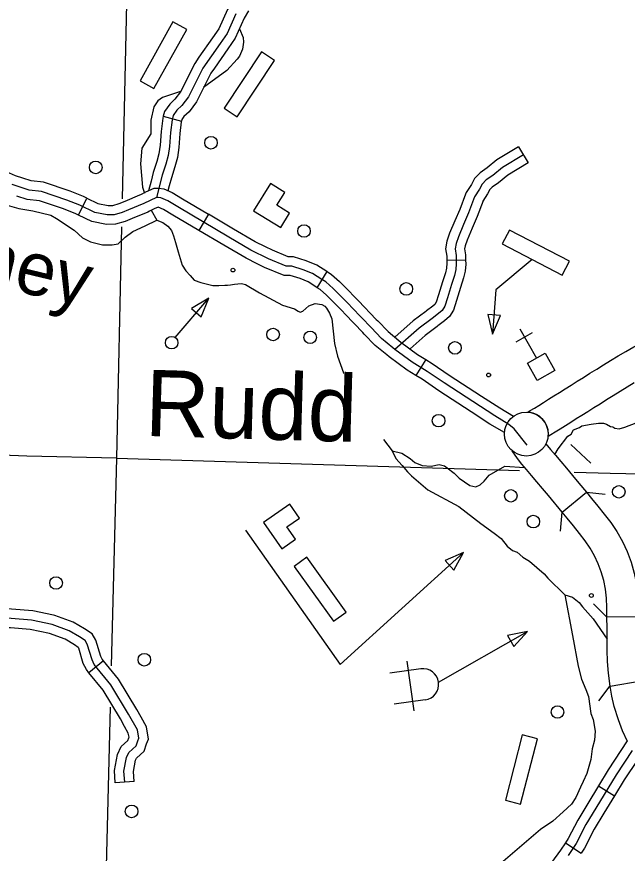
# Model space of a CAD drawing. Extents: x 653372 to 905732, y 627442 to 787275.
# Drawn here: x 869871 to 874712, y 684386 to 691020 of the extents above; entities that cross this region are included whole.
import ezdxf

# ---------------------------------------------------------------- set-up
doc = ezdxf.new("R2010")
doc.units = 0
for name, color, linetype in [('Level 11', 7, 'Continuous'), ('Level 24', 7, 'Continuous'), ('Level 31', 7, 'Continuous'), ('Level 32', 7, 'Continuous'), ('Level 35', 7, 'Continuous'), ('Level 37', 7, 'Continuous'), ('Level 45', 7, 'Continuous'), ('Level 5', 7, 'Continuous'), ('Level 56', 7, 'Continuous'), ('Level 57', 7, 'Continuous'), ('Level 58', 7, 'Continuous')]:
    doc.layers.add(name, color=color, linetype=linetype)

msp = doc.modelspace()

# ---------------------------------------------------------------- linework, layer by layer
at = {"layer": 'Level 11'}
for points in [[(873922.9, 687883.9), (873943.1, 687896.2), (873976.6, 687916.3), (874011.5, 687937.5), (874048.7, 687960.7), (874088.3, 687985.8), (874130.7, 688012.8), (874175.2, 688040.7), (874220.5, 688069.2), (874267.3, 688098.3), (874315.4, 688128.4), (874365.3, 688159.5), (874416.9, 688191.7), (874470.1, 688224.7), (874524.4, 688258.5), (874580.4, 688293.7), (874639.1, 688329.7), (874700.4, 688365.5), (874763.3, 688400.4), (874827.2, 688434.4), (874892.2, 688467.4), (874958.4, 688499.6), (875026.4, 688530.6)], [(874767.1, 688116.2), (874711.6, 688082.1), (874656.3, 688047.5), (874601.6, 688013.3), (874548.4, 687980.3), (874497, 687948.3), (874447.2, 687917.2), (874399.1, 687887.2), (874352.6, 687858.2), (874307.5, 687829.8), (874263.8, 687802.5), (874221.8, 687775.7), (874181.1, 687749.9), (874141.9, 687725.5), (874105.3, 687703.2), (874085.5, 687691.4), (874087, 687714.7), (874083.4, 687744.9), (874072.8, 687778.5), (874058.2, 687805.2), (874037.2, 687830.2), (874016, 687850.7), (873991.4, 687866.1), (873967.3, 687875.1), (873943.2, 687882.2), (873922.9, 687883.9)], [(874067.8, 687631.4), (874103.7, 687588.6), (874143, 687541.9), (874185, 687492.7), (874230.2, 687439), (874278.1, 687381.4), (874327.8, 687321.7), (874388.7, 687248)], [(874196.6, 687089.8), (874086.7, 687222.2), (874039.4, 687279.2), (873995.1, 687331.7), (873953.1, 687381), (873913.1, 687428.4), (873876.1, 687472.5), (873841.6, 687514.9), (873799.4, 687577.2)], [(874799.8, 686261.2), (874550.9, 686258.5), (874550.1, 686334.4), (874547.1, 686409.7), (874539, 686480.7), (874525.5, 686549.5), (874506.4, 686616.6), (874482.1, 686681.8), (874452.8, 686744.7), (874418.8, 686804.5), (874379.6, 686862.3), (874334.5, 686920.6), (874285.5, 686980.9), (874235.8, 687042.1), (874196.6, 687089.8), (874388.7, 687248)], [(874388.7, 687248), (874428.6, 687199.7), (874478.8, 687137.8), (874529.5, 687075.3), (874581.2, 687008.6), (874630.4, 686936.1), (874674.3, 686858.8), (874711.9, 686777.9), (874743.1, 686694.3), (874767.7, 686607.6), (874785.2, 686518.9), (874795.4, 686428.9), (874799, 686340.8), (874799.8, 686261.2)], [(874576.4, 685711.6), (874562.9, 685813.9), (874556, 685906.5), (874553.2, 685997.3), (874552.5, 686084.8), (874552, 686169.7), (874550.9, 686258.5)], [(874714.9, 685271.4), (874675.5, 685357.1), (874641.9, 685444.7), (874607.8, 685549), (874591, 685630.7), (874576.4, 685711.6), (874821.8, 685753.3)]]:
    msp.add_lwpolyline(points, dxfattribs=at)
at = {"layer": 'Level 24'}
msp.add_circle((873912.3, 687710), 174.2, dxfattribs=at)
at = {"layer": 'Level 31'}
for p, q in [((870361.8, 689445.8), (870426.5, 689580.4)), ((871391.9, 689453.4), (871315.8, 689324.9)), ((872254.6, 688870.4), (872332.1, 688998.1)), ((872332.1, 688998.1), (872332.1, 688998.1)), ((873114.8, 688301.7), (873036.5, 688174.5))]:
    msp.add_line(p, q, dxfattribs=at)
for points in [[(869918.4, 689739.5), (869861.5, 689758.5), (869791.3, 689788.3), (869695.7, 689838.2), (869453, 689959.2)], [(870426.5, 689580.5), (870400.5, 689593), (870294.4, 689635.7), (870083.5, 689707), (869986, 689717), (869918.4, 689739.5)], [(873919, 687622.7), (873815.4, 687751.7), (873773.8, 687786.9), (873661.7, 687853.2), (873259.6, 688115.1), (873125.6, 688207.3), (873008, 688279.8), (872870.6, 688380.1), (872853, 688394.9), (872764.9, 688467.3), (872680.6, 688554.9), (872528.5, 688714.3), (872503.7, 688738.9), (872439.2, 688805.4), (872379.7, 688865.1), (872323.3, 688916.1), (872291.6, 688935.3), (872216.4, 688983.4), (872142.4, 689012.8), (872053, 689040.9), (872007, 689042.3), (871867.4, 689099.1), (871726.4, 689169.6), (871552.3, 689271.7), (871147.8, 689511.1), (871068.3, 689558.5), (871014.5, 689582.2), (870992.5, 689586.3), (870978.8, 689585.8), (870928, 689563.4), (870878.7, 689538.4), (870758.1, 689487.4), (870706.5, 689466.8), (870643.8, 689449.2), (870589.3, 689447.4), (870491.7, 689466.3), (870370.3, 689524.6), (870268.5, 689565.6), (870067.6, 689633.6), (869970.3, 689643.6), (869835, 689688.6)], [(870426.5, 689580.4), (870515.3, 689537.8), (870595.2, 689522.3), (870632.3, 689523.6), (870682.5, 689537.6), (870729.7, 689556.5), (870847.3, 689606.2), (870855.6, 689610.4)], [(870855.6, 689610.4), (870896, 689631), (870961.9, 689660), (870998, 689661.2), (871036.6, 689654.1), (871102.6, 689625), (871185.9, 689575.3), (871391.9, 689453.4)], [(870361.8, 689445.8), (870340.1, 689456.3), (870242.6, 689495.5), (870051.6, 689560.2), (869954.5, 689570.1), (869871.2, 689597.8)], [(870923.1, 689477.2), (870910.2, 689470.7), (870786.5, 689418.3), (870730.4, 689395.9), (870655.3, 689374.9), (870583.4, 689372.5), (870468, 689394.8), (870361.8, 689445.8)], [(871315.8, 689324.9), (871109.6, 689446.9), (871034, 689492.1), (870992.6, 689510.3), (870959.9, 689495.9), (870923.1, 689477.2)], [(871843.2, 689194.7), (871762.1, 689235.2), (871590.2, 689336), (871391.9, 689453.4)], [(871776.4, 689061.1), (871690.8, 689103.9), (871514.4, 689207.3), (871315.8, 689324.9)], [(872332.1, 688998.1), (872331.2, 688998.6), (872250.6, 689050.2), (872167.4, 689083.2), (872065.5, 689115.3), (872022.7, 689116.5), (871898.2, 689167.2), (871843.2, 689194.7)], [(872254.5, 688870.5), (872252.1, 688871.9), (872182.2, 688916.7), (872117.4, 688942.4), (872040.5, 688966.6), (871991.4, 688968), (871836.6, 689031), (871776.4, 689061.1)], [(872332.1, 688998.1), (872368.1, 688976.2), (872431.2, 688919.2), (872492.5, 688857.8), (872556.8, 688791.4), (872581.8, 688766.6), (872722.5, 688619.1)], [(872614.4, 688516.1), (872475.3, 688662), (872450.6, 688686.3), (872386, 688753.1), (872328.2, 688810.9), (872278.4, 688855.9), (872254.6, 688870.4)], [(872722.5, 688619.1), (872734.5, 688606.6), (872815.6, 688522.2), (872900.7, 688452.4), (872916.7, 688438.9), (873049.7, 688341.8), (873114.8, 688301.7)], [(873036.5, 688174.5), (872966.3, 688217.7), (872824.5, 688321.3), (872805.3, 688337.5), (872714.1, 688412.4), (872626.6, 688503.2), (872614.4, 688516.1)], [(873114.8, 688301.7), (873166.4, 688269.9), (873301.2, 688177.2), (873555.4, 688011.6)], [(873473.9, 687886.4), (873218.1, 688053.1), (873084.8, 688144.8), (873036.5, 688174.5)], [(873555.4, 688011.6), (873701.1, 687916.7), (873811, 687851.7)], [(873738.4, 687721.1), (873622.3, 687789.7), (873473.9, 687886.4)]]:
    msp.add_lwpolyline(points, dxfattribs=at)
at = {"layer": 'Level 32'}
for p, q in [((874484.1, 684920.5), (874611.3, 684842.3)), ((874221.7, 684468.8), (874345.6, 684385.5))]:
    msp.add_line(p, q, dxfattribs=at)
for points in [[(874712.4, 685276), (874561.9, 685047.2), (874484.1, 684920.5)], [(874751.4, 685199.3), (874625, 685007.1), (874462.4, 684742.6), (874385.1, 684612.5), (874308, 684463.4), (874244, 684368.2)], [(874795, 685129.8), (874688, 684967), (874611.3, 684842.3)], [(874484.1, 684920.5), (874398.5, 684781.3), (874319.8, 684648.8), (874243.6, 684501.5), (874221.7, 684468.8)], [(874611.3, 684842.3), (874526.4, 684704), (874450.4, 684576.3), (874372.4, 684425.3), (874345.6, 684385.5)], [(874221.7, 684468.8), (874182.9, 684411.1), (874060.9, 684244.6), (874034.5, 684206.4), (874002, 684143.5), (873979.8, 684085.3), (873951.9, 683998.5)]]:
    msp.add_lwpolyline(points, dxfattribs=at)
at = {"layer": 'Level 35'}
for points in [[(871637.6, 690924.2), (871666.3, 690853.5), (871669.5, 690817.5), (871661.4, 690761.9), (871637.3, 690707.6), (871619.8, 690683.1), (871536.2, 690594.2), (871353.3, 690457.5)], [(871170.5, 690425.6), (871027.9, 690380.3), (870991.2, 690353.1), (870959.1, 690305.3), (870935.2, 690200.1), (870934.5, 690166.1), (870935.6, 690091), (870864.3, 689977.7), (870852.6, 689852.6), (870868.2, 689668.7), (870884.3, 689620.1)], [(869651.2, 689561.9), (869707.3, 689545.4), (869776.3, 689531.5), (869889.1, 689498.5), (869998.4, 689481.2), (870142.3, 689445.8), (870185.9, 689419.9), (870326.7, 689326.1)], [(870937.7, 689486.1), (870981.8, 689406.1)], [(870326.7, 689326.1), (870391.6, 689265.2), (870455.9, 689233.9), (870550.6, 689210.7), (870628.9, 689210.2), (870675.1, 689219.1), (870731.4, 689271), (870792.3, 689315.2), (870888.5, 689361.1), (870981.8, 689406.1), (871030.3, 689388.1), (871069.4, 689357.4), (871097.1, 689323.5), (871113.9, 689280.9), (871129.6, 689229)], [(871129.6, 689229), (871152, 689154.7), (871182.7, 689048.4), (871211.1, 689003.8), (871245.3, 688968.2), (871278.7, 688931.4), (871330.1, 688912.4), (871425.5, 688887.4), (871472.8, 688887.7), (871520.2, 688891.7), (871542.7, 688890.8), (871566.6, 688893.5), (871599.1, 688899.4), (871625.3, 688902.3), (871654.1, 688904.2), (871686.2, 688894.8), (871795, 688830.3), (871979.4, 688731.5), (872074.5, 688703.8), (872102, 688683.3), (872117.8, 688677.9), (872139.9, 688684.4), (872187.6, 688726.3), (872236.8, 688744.2), (872291.5, 688736.1), (872313.2, 688723.6), (872328.8, 688708.4), (872351.8, 688668), (872369.8, 688622.8), (872391.3, 688428.3), (872413.9, 688327.1), (872461.2, 688196.3), (872462.5, 688191.3)], [(874136.9, 687549.1), (874165.5, 687592.2), (874239.9, 687692.6), (874268.3, 687709), (874287.3, 687742.4), (874332.5, 687761.6), (874353, 687775.1), (874427, 687787.4), (874483.6, 687796.1), (874524.7, 687797.4), (874547.5, 687789.1), (874579.9, 687770), (874596.7, 687767.9), (874614.4, 687756.6), (874647.1, 687751.6), (874692.3, 687764.1), (874782.7, 687798)], [(872779.3, 687667.4), (872848.2, 687575.9), (872877.7, 687515), (872927.4, 687461.1), (872969, 687409.6)], [(872848.2, 687575.9), (872926, 687558.3), (872991.1, 687515.5), (873027.7, 687483.8), (873085.2, 687460.9), (873156.2, 687456.3), (873221.3, 687468), (873263.5, 687458.3), (873285.6, 687443.3), (873338.8, 687399.2), (873380.2, 687360.5), (873463.7, 687301.9), (873512.7, 687292), (873545.5, 687308), (873577, 687336.1), (873618.5, 687383.2), (873742, 687454.3), (873898.6, 687445.7)], [(872969, 687409.6), (873001.3, 687379.1), (873130.7, 687268.8), (873377.9, 687136.4), (873550.3, 687001.2), (873657, 686923.2), (873711.4, 686881), (873761, 686821.2), (873803.7, 686787.3), (873839.4, 686774.6), (873883.1, 686734.4), (873936.6, 686702.2), (874052.3, 686602), (874081.5, 686566.6), (874216.6, 686435.2), (874278.9, 686415.6), (874331.5, 686373.1), (874358.7, 686339), (874441.7, 686245.1), (874552.5, 686083.9)], [(874216.6, 686435.2), (874277.4, 686113.1), (874323, 685868.1), (874349.8, 685765.9), (874383, 685685.5), (874406.2, 685629.2), (874423.3, 685493.7), (874442.5, 685447.1), (874457.9, 685354.3), (874452.4, 685282.1), (874435.1, 685212.7), (874424.2, 685129.9), (874392.1, 685018.4), (874362.2, 684954.6), (874341.3, 684909.2), (874304.9, 684828.8), (874269.4, 684775.2), (874204.7, 684713.4), (874122.4, 684640.2), (874023.5, 684574.9), (873728.9, 684320.5)]]:
    msp.add_lwpolyline(points, dxfattribs=at)
at = {"layer": 'Level 37'}
for points in [[(874388.7, 687248.1), (874537.4, 687233.8)], [(874182.3, 686941.1), (874196.6, 687089.8)], [(874550.9, 686258.4), (874444.2, 686362.8)], [(874487.1, 685594.1), (874576, 685714.1)]]:
    msp.add_lwpolyline(points, dxfattribs=at)
at = {"layer": 'Level 45'}
for p, q in [((871033, 690230.1), (871177.4, 690192.1)), ((873850.1, 689988.6), (873927.5, 689860.9)), ((873281.3, 689088.1), (873430.6, 689091.6)), ((870558.8, 685912.2), (870443.4, 685817.4)), ((870801.7, 684953.5), (870652.7, 684944.3))]:
    msp.add_line(p, q, dxfattribs=at)
for points in [[(871582.6, 691143.5), (871542.5, 691077.4), (871473.7, 690923.4), (871422.9, 690851), (871316.3, 690697.8)], [(871710.3, 691066), (871675, 691007.9), (871604.3, 690849.4), (871545.4, 690765.4), (871438.9, 690612.5)], [(871608.7, 691042.7), (871539, 690886.4), (871484.1, 690808.2), (871346.9, 690611), (871232.9, 690384.5), (871181.5, 690314.6), (871140.3, 690277.5), (871111.8, 690236.4), (871102.4, 690200.6), (871090.7, 690102.1), (871081.6, 689991.7), (871071.8, 689918.7), (871053.7, 689850.2), (871025.6, 689762.5), (870978.8, 689585.8)], [(871316.3, 690697.8), (871282.6, 690649.3), (871169.1, 690423.7), (871125.9, 690365), (871083.9, 690327.2), (871042.9, 690268.1), (871033, 690230.1)], [(871438.9, 690612.5), (871411.2, 690572.7), (871296.8, 690345.3), (871237.2, 690264.3), (871196.8, 690227.8), (871180.7, 690204.6), (871177.4, 690192.1)], [(871033, 690230.1), (871028.9, 690214.5), (871016.4, 690109.6), (871007.3, 689999.7), (870998.4, 689933.3), (870982, 689871.2), (870953.9, 689783.4), (870936, 689715.6)], [(871177.4, 690192.1), (871175.9, 690186.6), (871165, 690094.6), (871155.9, 689983.6), (871145.2, 689904.1), (871125.4, 689829.3), (871097.3, 689741.5), (871080.3, 689677.4)], [(873850.1, 689988.6), (873679.3, 689885.1), (873600.9, 689821.1), (873544.9, 689782.5), (873501, 689736.4), (873476.2, 689690.1), (873434.2, 689625.7), (873429.4, 689612.7)], [(873888.8, 689924.7), (873722.5, 689823.9), (873645.8, 689761.4), (873593.6, 689725.4), (873562.1, 689692.3), (873540.5, 689652), (873501.3, 689591.8), (873453.3, 689463.7), (873413.3, 689372.9), (873373, 689275.3), (873354.5, 689222.1), (873347.2, 689178.1), (873355.1, 689125.9), (873356.6, 689061.1), (873351.9, 689014.4), (873342.1, 688968.7), (873317.8, 688895.3), (873287.6, 688790.6), (873265.3, 688724.8), (873243.8, 688689.8), (873216.7, 688665.9), (873165.4, 688627.4), (873062.7, 688549.4), (872870.6, 688380.1)], [(873927.5, 689860.9), (873765.6, 689762.7), (873690.6, 689701.6), (873642.4, 689668.3), (873623.1, 689648.1), (873604.8, 689613.9), (873568.3, 689557.9), (873569.2, 689560.3)], [(870936, 689715.6), (870915.9, 689639.7)], [(871080.3, 689677.4), (871070.3, 689639.3)], [(873429.4, 689612.7), (873384.2, 689491.9), (873344.6, 689402.2), (873303.2, 689301.8), (873281.8, 689240.6), (873271.6, 689178.5), (873280.6, 689119.4), (873281.3, 689088.1)], [(873569.2, 689560.3), (873522.5, 689435.5), (873482, 689343.6), (873442.8, 689248.7), (873427.1, 689203.6), (873422.8, 689177.6), (873429.6, 689132.4), (873430.6, 689091.6)], [(873281.3, 689088.1), (873281.9, 689064), (873278, 689026.1), (873269.9, 688988.3), (873246.5, 688917.4), (873216.3, 688812.9), (873197.2, 688756.7), (873186, 688738.4), (873169.5, 688723.9), (873120.4, 688687), (873115.3, 688683.1)], [(873430.6, 689091.6), (873431.4, 689058.2), (873425.8, 689002.7), (873414.2, 688949.1), (873389.2, 688873.2), (873358.8, 688768.2), (873333.3, 688692.8), (873301.6, 688641.3), (873264, 688608), (873210.4, 688567.8), (873205.7, 688564.2)], [(873115.3, 688683.1), (873015.4, 688607.2), (872869.1, 688478.3)], [(873205.7, 688564.2), (873110.1, 688491.6), (872989.8, 688385.6)], [(870161.5, 686274.2), (869997.9, 686308.1), (869830.9, 686321.3), (869750, 686323.5), (869692.8, 686325.1), (869657, 686339.9)], [(870727.2, 684948.9), (870721.7, 685037.5), (870740.9, 685145.5), (870759.7, 685185.9), (870817.6, 685236.5), (870830.5, 685277), (870839, 685298.8), (870827.5, 685364.2), (870758.1, 685488.8), (870618.1, 685722.5), (870486.1, 685883.1), (870468.3, 685918.5), (870431, 686044.6), (870413.6, 686071.8), (870367.9, 686102.5), (870286.3, 686150.4), (870152.4, 686199.8), (869987.3, 686234), (869827, 686246.7), (869747.9, 686248.8), (869677, 686250.9)], [(870558.8, 685912.2), (870549.1, 685924.1), (870538.1, 685946), (870499.6, 686075.8), (870468.2, 686125.2), (870407.7, 686165.7), (870318.4, 686218.1), (870173.1, 686271.8), (870161.5, 686274.2)], [(870131.2, 686128), (869976.8, 686160), (869823, 686172.1), (869745.8, 686174.2), (869661.1, 686176.6), (869600, 686201.8)], [(870443.4, 685817.4), (870423.1, 685842.2), (870398.6, 685890.9), (870362.4, 686013.3), (870359.1, 686018.5), (870328.2, 686039.2), (870254.2, 686082.6), (870131.8, 686127.8), (870131.2, 686128)], [(870857, 685464.8), (870822.8, 685526.2), (870679.3, 685765.7), (870558.8, 685912.2)], [(870726.5, 685392.1), (870693.5, 685451.4), (870556.9, 685679.4), (870443.4, 685817.4)], [(870801.7, 684953.5), (870796.8, 685033.2), (870812.7, 685122.8), (870820.7, 685140.1), (870882.4, 685194), (870901, 685252.1), (870916.1, 685291.1), (870898.9, 685389.5), (870857, 685464.8)], [(870652.7, 684944.3), (870646.6, 685041.8), (870669.1, 685168.1), (870698.6, 685231.7), (870752.8, 685279), (870760.1, 685301.9), (870761.8, 685306.4), (870756.1, 685338.9), (870726.5, 685392.1)]]:
    msp.add_lwpolyline(points, dxfattribs=at)
at = {"layer": 'Level 5'}
for points in [[(870779.8, 692795.2), (870708.2, 689575.3)], [(870703.2, 689354.4), (870662.4, 687517.7)], [(870662.4, 687517.7), (869950.3, 687534.7), (868234.7, 687602.5)], [(870662.4, 687517.7), (870621.1, 685873)], [(870662.4, 687517.7), (873856.7, 687421.9)], [(874291.8, 687408.8), (874575.9, 687400.3), (875951.8, 687369.7)], [(870612.9, 685545.4), (870530.8, 682274.1)]]:
    msp.add_lwpolyline(points, dxfattribs=at)
at = {"layer": 'Level 56'}
msp.add_lwpolyline([(871126.5, 688476.9), (871394.9, 688788.3)], dxfattribs=at)
msp.add_lwpolyline([(871257, 688706), (871333.9, 688639.7), (871394.9, 688788.3)], close=True, dxfattribs=at)
for centre, radius in [((871411.5, 690020.3), 49.8), ((870497.7, 689824.7), 49.8), ((872149.4, 689320.2), 49.8), ((871586, 689010.4), 14.9), ((872959.8, 688861.1), 49.8), ((871904.1, 688499.2), 49.8), ((871099.6, 688434.5), 49.8), ((872198.2, 688476.8), 49.8), ((873345.6, 688393.4), 49.8), ((873216.4, 687816.1), 49.8), ((874645.2, 687251.5), 49.8), ((873789.3, 687219.8), 49.8), ((873967.3, 687015.7), 49.8), ((870183.2, 686528.9), 49.8), ((870882.7, 685920.3), 49.8), ((874159.4, 685505.6), 49.8), ((870782.1, 684717.3), 49.8)]:
    msp.add_circle(centre, radius, dxfattribs=at)
at = {"layer": 'Level 57'}
for p, q in [((871110.1, 690978.5), (870849.6, 690511)), ((871218.8, 690917.9), (871110.1, 690978.5)), ((870958.3, 690450.4), (871218.8, 690917.9)), ((871811.8, 690741.2), (871515.9, 690295.3)), ((871915.5, 690672.4), (871811.8, 690741.2)), ((871619.6, 690226.5), (871915.5, 690672.4)), ((870849.6, 690511), (870958.3, 690450.4)), ((871515.9, 690295.3), (871619.6, 690226.5)), ((873779.1, 689327.8), (873721.7, 689217.3)), ((874254.1, 689081.3), (873779.1, 689327.8)), ((873721.7, 689217.3), (874196.8, 688970.8)), ((874196.8, 688970.8), (874254.1, 689081.3)), ((873859.4, 688544.1), (873991.5, 688310.9)), ((873831.2, 688442.3), (873961.2, 688515.9)), ((872170.9, 686732.8), (872069.9, 686660)), ((872483.7, 686298.5), (872170.9, 686732.8)), ((872069.9, 686660), (872382.7, 686225.8)), ((872382.7, 686225.8), (872483.7, 686298.5)), ((873021.4, 685514.2), (872966.4, 685908.7)), ((873075.4, 685848.4), (872828.8, 685814.1)), ((873109.7, 685601.9), (872863.2, 685567.6)), ((873879, 685324.6), (873746.4, 684806.1)), ((873866.9, 684775.3), (873999.6, 685293.7)), ((873999.6, 685293.7), (873879, 685324.6)), ((873746.4, 684806.1), (873866.9, 684775.3))]:
    msp.add_line(p, q, dxfattribs=at)
for points in [[(873959.2, 689094.1), (873671, 688853.5), (873645, 688501.2)], [(874264.8, 687628.5), (874424.6, 687480.3)], [(871685.5, 686949), (872435.3, 685881.8), (873414.6, 686770.9)], [(873215.8, 685742.3), (873920.9, 686143.6)]]:
    msp.add_lwpolyline(points, dxfattribs=at)
for points in [[(873706.9, 688649.4), (873605.6, 688656.8), (873645, 688501.2)], [(873997.8, 688135.8), (873921.2, 688271), (874061.4, 688350.4), (874138, 688215.3)], [(873267.7, 686706.1), (873336, 686630.9), (873414.6, 686770.9)], [(873763.4, 686112.4), (873813.6, 686024.1), (873920.9, 686143.6)]]:
    msp.add_lwpolyline(points, close=True, dxfattribs=at)
for centre in [(873613.2, 688178.3), (874427.6, 686429.6)]:
    msp.add_circle(centre, 14.9, dxfattribs=at)
msp.add_arc((873092.5, 685725.2), 124.5, 277.92917, 97.92917, dxfattribs=at)
at = {"layer": 'Level 58'}
for points in [[(871749.7, 689481.5), (871964.6, 689348.1), (872034.9, 689461.5), (871933.3, 689524.6), (871996.3, 689626.1), (871883.1, 689696.4)], [(871828.7, 687009.3), (871972.3, 686801.1), (872082.2, 686876.8), (872014.2, 686975.3), (872112.6, 687043.2), (872036.9, 687152.9)]]:
    msp.add_lwpolyline(points, close=True, dxfattribs=at)

# ---------------------------------------------------------------- texts
at = {"layer": 'Level 24'}
msp.add_text('Rudd', height=525.72, rotation=358.35182, dxfattribs=at).set_placement((870883.9, 687695.5))
at = {"layer": 'Level 35'}
msp.add_text('Piney', height=420.58, rotation=346.53265, dxfattribs=at).set_placement((869041.8, 689041.2))

doc.saveas('drawing.dxf')
